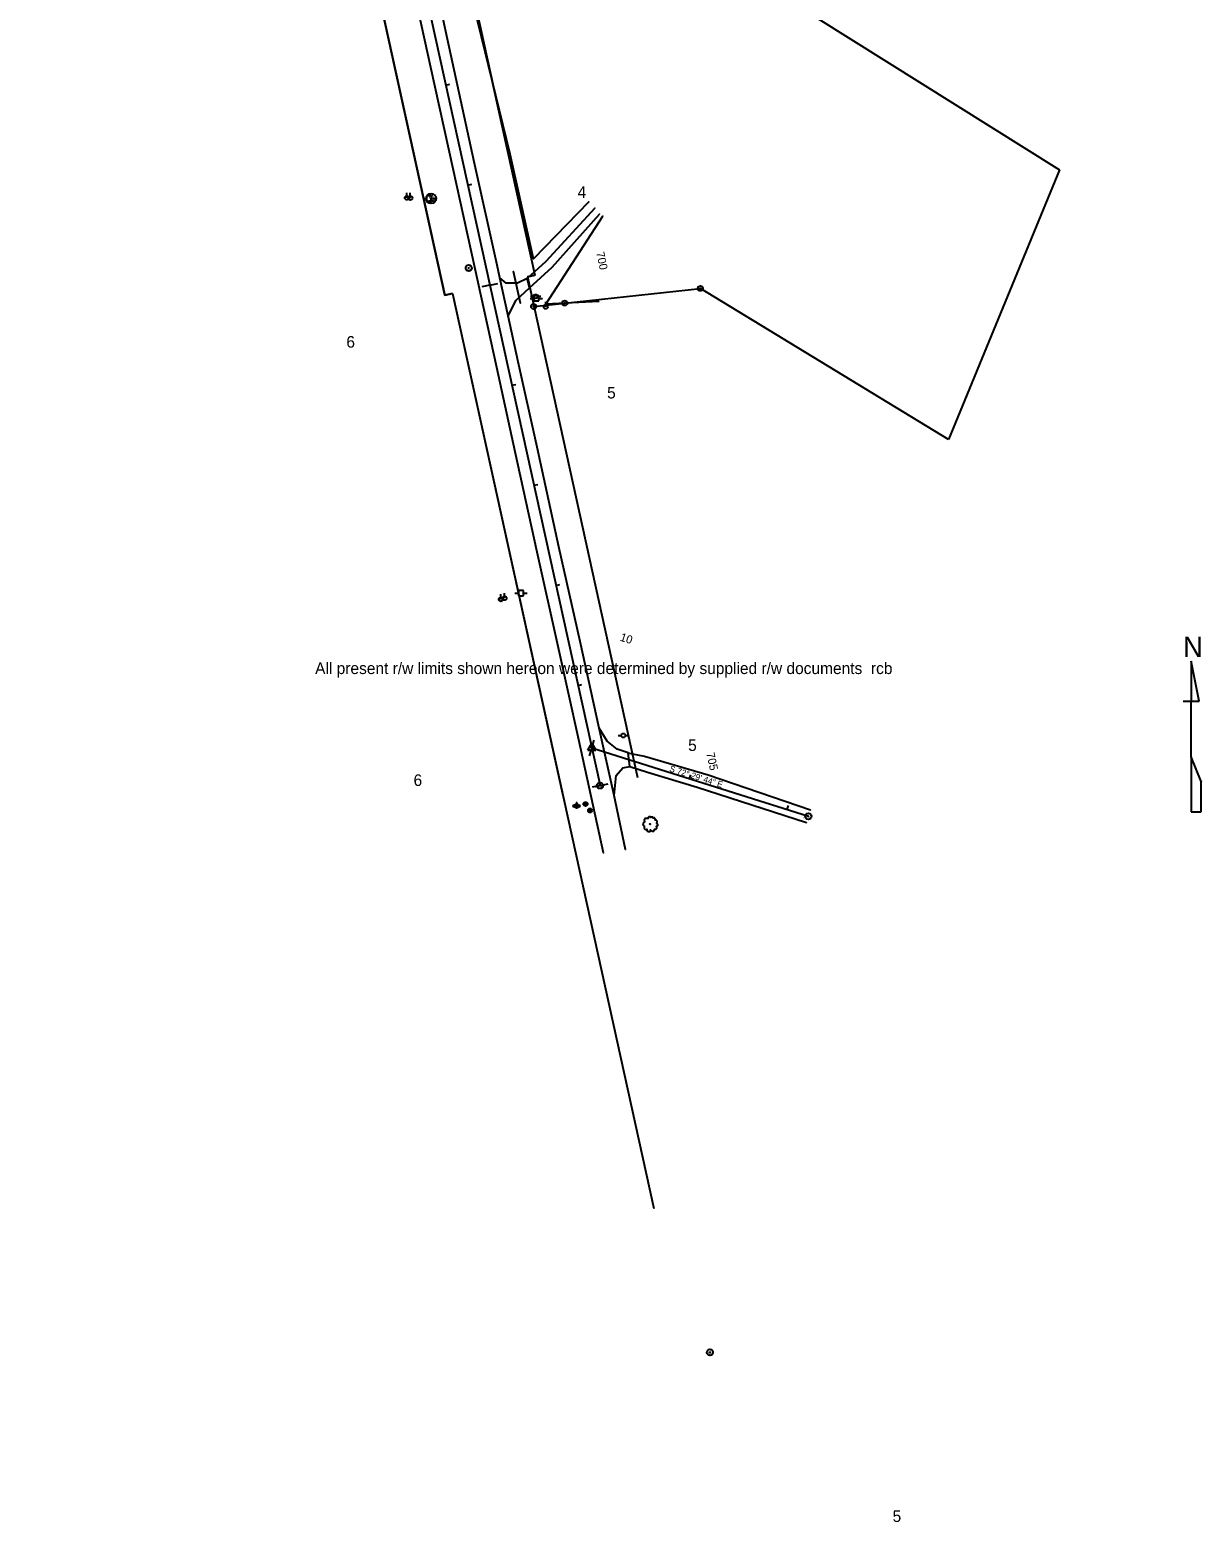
# Model space of a CAD drawing. Extents: x 2519952 to 2531965, y 848341 to 887632.
# Drawn here: x 2525471 to 2526615, y 848341 to 849797 of the extents above; entities that cross this region are included whole.
import ezdxf

# ---------------------------------------------------------------- set-up
doc = ezdxf.new("R2010")
doc.units = 0
for name, color, linetype in [('RD_EX_DR_Pipe', 7, 'Continuous'), ('RD_EX_Driveway', 7, 'Continuous'), ('RD_EX_DV_Prop', 7, 'Continuous'), ('RD_EX_DV_PropPin', 7, 'Continuous'), ('RD_EX_DV_TX_Prop', 7, 'Continuous'), ('RD_EX_Misc', 7, 'Continuous'), ('RD_EX_Road', 7, 'Continuous'), ('RD_EX_RW', 7, 'Continuous'), ('RD_EX_RW_TX', 7, 'Continuous'), ('RD_EX_UT', 7, 'Continuous'), ('RD_EX_VEG', 7, 'Continuous'), ('RD_HC_Cl', 7, 'Continuous'), ('RD_HC_Data', 7, 'Continuous'), ('RD_HC_Data_Tic', 7, 'Continuous'), ('RD_HC_TX_Sta50', 7, 'Continuous'), ('RD_HC_txCode', 7, 'Continuous'), ('RD_SMD_Locator', 7, 'Continuous')]:
    doc.layers.add(name, color=color, linetype=linetype)

msp = doc.modelspace()

# ---------------------------------------------------------------- linework, layer by layer
at = {"layer": 'RD_EX_DR_Pipe'}
msp.add_line((2525950.3, 849530), (2525943.4, 849560.8), dxfattribs=at)
at = {"layer": 'RD_EX_Driveway'}
for points in [[(2526022.7, 849622.8), (2525975, 849570.7), (2525956.7, 849554.2)], [(2525959.2, 849544.9), (2525981.1, 849565), (2526027.4, 849616.8)], [(2525938.1, 849517.8), (2525946, 849533.1), (2525959.2, 849544.9), (2525956.7, 849554.2), (2525947.5, 849549.7), (2525936.4, 849549.4), (2525930.1, 849554.7)], [(2526041.6, 849049.6), (2526043.5, 849069.1), (2526050.3, 849076.6), (2526056.9, 849077.9), (2526055.3, 849091.3), (2526044.6, 849094.9), (2526034.9, 849102.6), (2526027, 849115.4)]]:
    msp.add_lwpolyline(points, dxfattribs=at)
at = {"layer": 'RD_EX_DV_Prop'}
for p, q in [((2525803, 850289.7), (2525964.3, 849557.3)), ((2525876.4, 849537.9), (2525715.2, 850270.4)), ((2525856.2, 850048.5), (2526476.5, 849660.2)), ((2526476.5, 849660.2), (2526368.1, 849397)), ((2525957, 849555.6), (2525964.3, 849557.3)), ((2525957, 849555.6), (2526064.5, 849067.3)), ((2525883.8, 849539.5), (2525876.4, 849537.9)), ((2525883.8, 849539.5), (2526080.4, 848646.7)), ((2525993.5, 849530.1), (2526125.9, 849544.4)), ((2526368.1, 849397), (2526125.9, 849544.4)), ((2525963.1, 849526.8), (2525963.4, 849526.8)), ((2525963.4, 849526.8), (2525993.5, 849530.1))]:
    msp.add_line(p, q, dxfattribs=at)
at = {"layer": 'RD_EX_DV_PropPin'}
for centre, radius in [((2526125.9, 849544.4), 2.5), ((2526125.9, 849544.4), 0.25), ((2525963.1, 849526.8), 2.5), ((2525963.1, 849526.8), 0.25), ((2525993.5, 849530.1), 2.5), ((2525993.5, 849530.1), 0.25)]:
    msp.add_circle(centre, radius, dxfattribs=at)
at = {"layer": 'RD_EX_Misc'}
for p, q in [((2526612.7, 849141.6), (2526604.9, 849180.8)), ((2526604.9, 849180.8), (2526604.9, 849180.8)), ((2526604.9, 849180.8), (2526604.9, 849141.6)), ((2526597.1, 849141.6), (2526604.9, 849141.6)), ((2526604.9, 849087.2), (2526604.9, 849141.6)), ((2526604.9, 849141.6), (2526612.7, 849141.6)), ((2526612.7, 849141.6), (2526612.7, 849142.1)), ((2526614.7, 849063.2), (2526604.9, 849087.2)), ((2526604.9, 849087.2), (2526604.9, 849033.8)), ((2526614.7, 849033.8), (2526614.7, 849063.5)), ((2526614.7, 849063.5), (2526614.7, 849063.2)), ((2526604.9, 849033.8), (2526614.7, 849033.8))]:
    msp.add_line(p, q, dxfattribs=at)
at = {"layer": 'RD_EX_Road'}
for p, q in [((2525862.9, 849759.9), (2525840.4, 849862.6)), ((2525883.9, 849765.2), (2525861.2, 849868.8)), ((2525884.6, 849661.1), (2525862.9, 849759.9)), ((2525904.9, 849668), (2525883.9, 849765.2)), ((2525906.1, 849563.6), (2525884.6, 849661.1)), ((2525927.5, 849567.2), (2525904.9, 849668)), ((2525927.3, 849467.2), (2525906.1, 849563.6)), ((2525930.1, 849554.7), (2525927.5, 849567.2)), ((2525938.1, 849517.8), (2525930.1, 849554.7)), ((2525948, 849472.9), (2525938.1, 849517.8)), ((2525945.1, 849385), (2525927.3, 849467.2)), ((2525966.4, 849389.5), (2525948, 849472.9)), ((2525966.7, 849286.9), (2525945.1, 849385)), ((2525987.8, 849292.1), (2525966.4, 849389.5)), ((2526008.4, 849200), (2525987.8, 849292.1)), ((2525987, 849195.1), (2525966.7, 849286.9)), ((2526007.1, 849104), (2525987, 849195.1)), ((2526027, 849115.4), (2526008.4, 849200)), ((2526031.4, 848993.8), (2526007.1, 849104)), ((2526041.6, 849049.6), (2526027, 849115.4)), ((2526052.7, 848996.9), (2526041.6, 849049.6))]:
    msp.add_line(p, q, dxfattribs=at)
for points in [[(2526055.3, 849091.3), (2526059.2, 849090.1), (2526071.3, 849087.9), (2526133.6, 849069.8), (2526233.3, 849035.6)], [(2526056.9, 849077.9), (2526074.3, 849072.2), (2526122.7, 849057.6), (2526229.4, 849023.1)]]:
    msp.add_lwpolyline(points, dxfattribs=at)
at = {"layer": 'RD_EX_RW'}
for p, q in [((2525957, 849555.6), (2526064.5, 849067.3)), ((2525883.8, 849539.5), (2525991.3, 849051.2))]:
    msp.add_line(p, q, dxfattribs=at)
for points in [[(2525795.7, 850288.1), (2525803, 850289.7), (2525964.3, 849557.3), (2525957, 849555.6)], [(2525722.5, 850272), (2525715.2, 850270.4), (2525876.4, 849537.9), (2525883.8, 849539.5)]]:
    msp.add_lwpolyline(points, dxfattribs=at)
at = {"layer": 'RD_EX_UT'}
for p, q in [((2525839.3, 849632.8), (2525839.3, 849637.8)), ((2525842.7, 849632.6), (2525842.7, 849637.6)), ((2525855.1, 849632.1), (2525858.5, 849632.1)), ((2525863.5, 849634.7), (2525858.5, 849634.7)), ((2525858.5, 849634.7), (2525858.5, 849629.7)), ((2525858.5, 849629.7), (2525863.5, 849629.7)), ((2525860.8, 849629.9), (2525865.5, 849629.9)), ((2525863.4, 849632.1), (2525867.1, 849632.1)), ((2525863.5, 849629.7), (2525863.5, 849634.7)), ((2525959.8, 849534.6), (2525963.2, 849534.6)), ((2525960.2, 849536.7), (2525963.1, 849536.7)), ((2525968.2, 849537.2), (2525963.2, 849537.2)), ((2525963.2, 849537.2), (2525963.2, 849532.2)), ((2525963.2, 849532.2), (2525968.2, 849532.2)), ((2525967.1, 849536.7), (2525970.2, 849536.7)), ((2525968.1, 849534.6), (2525971.8, 849534.6)), ((2525968.2, 849532.2), (2525968.2, 849537.2)), ((2525974.9, 849526.4), (2525974.9, 849531.4)), ((2525934.7, 849242.1), (2525934.7, 849247.1)), ((2525944.9, 849247), (2525948.3, 849247)), ((2525953.3, 849249.5), (2525948.3, 849249.5)), ((2525948.3, 849249.5), (2525948.3, 849244.5)), ((2525953.2, 849247), (2525956.9, 849247)), ((2525953.3, 849244.5), (2525953.3, 849249.5)), ((2525931.1, 849241), (2525931.1, 849246)), ((2525948.3, 849244.5), (2525953.3, 849244.5)), ((2526045.7, 849108.1), (2526048.6, 849108.1)), ((2526052.6, 849108.1), (2526055.7, 849108.1)), ((2526003.1, 849039.9), (2526001.5, 849039.9)), ((2526001.5, 849039.9), (2526001.5, 849038.9)), ((2526001.5, 849038.9), (2526003, 849038.9)), ((2526004.5, 849042.5), (2526004.5, 849041.2)), ((2526005.5, 849042.5), (2526004.5, 849042.5)), ((2526005.5, 849041.2), (2526005.5, 849042.5)), ((2526008.5, 849039.9), (2526006.9, 849039.9)), ((2526006.9, 849038.9), (2526008.5, 849038.9)), ((2526008.5, 849038.9), (2526008.5, 849039.9)), ((2526013.7, 849039.3), (2526012.4, 849042.7)), ((2526013.7, 849039.3), (2526015, 849042.7)), ((2526018.2, 849033), (2526016.9, 849036.5)), ((2526018.2, 849033), (2526019.6, 849036.5))]:
    msp.add_line(p, q, dxfattribs=at)
for centre, radius in [((2525839.3, 849632.8), 2), ((2525842.7, 849632.6), 2), ((2525863, 849632.1), 4.91), ((2525965.1, 849536.6), 2), ((2525974.9, 849526.4), 2), ((2525931.1, 849241), 2), ((2525934.7, 849242.1), 2), ((2526050.6, 849108.1), 2), ((2526013.7, 849041.2), 2), ((2526005, 849039.3), 2), ((2526005, 849039.3), 0.25), ((2526018.2, 849035), 2)]:
    msp.add_circle(centre, radius, dxfattribs=at)
for start, end in [(163.3387, 192.315), (74.2455, 103.2128), (347.685, 16.6613)]:
    msp.add_arc((2526005, 849039.3), 2, start, end, dxfattribs=at)
at = {"layer": 'RD_EX_VEG'}
for points in [[(2526017.1, 849628.8), (2525962.9, 849573.4), (2525940.2, 849675.5), (2525891.2, 849876.7), (2525901, 849899), (2525948.1, 849870.2)], [(2526026.8, 849531.8), (2525975.1, 849529), (2526030.5, 849615)]]:
    msp.add_lwpolyline(points, dxfattribs=at)
for centre, radius in [((2526076.8, 849021.7), 0.25), ((2526076.7, 849021.7), 0.0001)]:
    msp.add_circle(centre, radius, dxfattribs=at)
for points in [[(2526076.9, 849028.9), (2526076.6, 849028.9), (2526076.3, 849028.8), (2526076, 849028.7), (2526075.8, 849028.7), (2526075.6, 849028.6), (2526075.3, 849028.4), (2526075, 849028.2), (2526074.9, 849027.9), (2526074.9, 849027.7), (2526074.8, 849027.4), (2526074.8, 849027.3), (2526074.7, 849027.2), (2526074.5, 849027.3), (2526074.3, 849027.3), (2526074, 849027.3), (2526073.8, 849027.3), (2526073.4, 849027.3), (2526073.1, 849027.3), (2526072.8, 849027.3), (2526072.5, 849027.2), (2526072.1, 849027.1), (2526071.8, 849027), (2526071.5, 849026.7), (2526071.2, 849026.2), (2526071.1, 849025.9), (2526070.9, 849025.6), (2526071.1, 849025.2), (2526071.3, 849024.8), (2526071.3, 849024.6), (2526071.4, 849024.2), (2526071.5, 849024), (2526071.6, 849023.8), (2526071.5, 849023.8), (2526071.1, 849023.7), (2526070.8, 849023.6), (2526070.4, 849023.4), (2526070.2, 849023.2), (2526070.1, 849022.8), (2526070.1, 849022.5), (2526070, 849022.3), (2526069.9, 849022), (2526069.9, 849021.9), (2526069.8, 849021.6), (2526069.9, 849021.2), (2526069.9, 849020.8), (2526070.1, 849020.6), (2526070.2, 849020.4), (2526070.4, 849020.2), (2526070.8, 849019.9), (2526071.1, 849019.8), (2526071.3, 849019.8), (2526071.1, 849019.3), (2526071.1, 849019), (2526071, 849018.6), (2526071, 849018.5), (2526070.9, 849018), (2526071.1, 849017.7), (2526071.1, 849017.3), (2526071.3, 849017.1), (2526071.6, 849016.8), (2526071.9, 849016.6), (2526072.4, 849016.4), (2526072.8, 849016.5), (2526073.4, 849016.6), (2526073.6, 849016.7), (2526073.6, 849016.5), (2526073.6, 849016.2), (2526073.6, 849015.7), (2526073.8, 849015.4), (2526073.9, 849015.1), (2526074, 849014.9), (2526074.4, 849014.7), (2526074.8, 849014.6), (2526075.2, 849014.4), (2526075.6, 849014.4), (2526076.1, 849014.3), (2526076.7, 849014.5), (2526077, 849014.6), (2526077.1, 849014.8), (2526077.3, 849015.2), (2526077.3, 849015.4), (2526077.3, 849016), (2526077.4, 849015.8), (2526077.6, 849015.5), (2526078.1, 849015.2), (2526078.5, 849015), (2526078.9, 849014.8), (2526079.2, 849014.8), (2526079.7, 849014.8), (2526080.1, 849014.9), (2526080.5, 849015), (2526080.8, 849015.3), (2526080.9, 849015.6), (2526081, 849015.9), (2526081.1, 849016.2), (2526081.1, 849016.4)], [(2526081.1, 849016.4), (2526081, 849016.6), (2526081, 849016.8), (2526081.1, 849016.8), (2526081.2, 849016.8), (2526081.5, 849016.6), (2526081.7, 849016.6), (2526082.1, 849016.6), (2526082.3, 849016.7), (2526082.8, 849017), (2526083.1, 849017.4), (2526083.3, 849017.8), (2526083.4, 849018.2), (2526083.4, 849018.4), (2526083.3, 849018.9), (2526083.1, 849019.1), (2526083.1, 849019.3), (2526083, 849019.7), (2526083.1, 849019.7), (2526083.3, 849019.8), (2526083.7, 849019.9), (2526084, 849020), (2526084.2, 849020.2), (2526084.3, 849020.4), (2526084.3, 849020.8), (2526084.3, 849021.2), (2526084.2, 849021.4), (2526084.1, 849021.5), (2526084.1, 849021.7), (2526083.9, 849021.9), (2526083.8, 849022), (2526083.7, 849022.1), (2526083.6, 849022.3), (2526083.4, 849022.4), (2526083.3, 849022.4), (2526083.2, 849022.6), (2526083.4, 849022.8), (2526083.4, 849022.9), (2526083.4, 849023.1), (2526083.7, 849023.5), (2526083.7, 849023.9), (2526083.7, 849024.3), (2526083.6, 849024.6), (2526083.5, 849024.8), (2526083.3, 849025.1), (2526083.1, 849025.3), (2526083, 849025.4), (2526082.6, 849025.5), (2526082.4, 849025.6), (2526082, 849025.6), (2526081.8, 849025.6), (2526081.9, 849025.7), (2526081.9, 849025.8), (2526081.9, 849026.1), (2526081.8, 849026.5), (2526081.6, 849027), (2526081.6, 849027.1), (2526081.5, 849027.3), (2526081.3, 849027.5), (2526081.1, 849027.6), (2526080.9, 849027.7), (2526080.7, 849027.8), (2526080.4, 849027.8), (2526080.1, 849027.7), (2526079.9, 849027.6), (2526079.7, 849027.5), (2526079.7, 849027.6), (2526079.6, 849027.9), (2526079.5, 849028.1), (2526079.4, 849028.3), (2526079.1, 849028.5), (2526078.7, 849028.6), (2526078.1, 849028.5), (2526077.8, 849028.3), (2526077.6, 849028.1), (2526077.6, 849028.3), (2526077.4, 849028.5), (2526077.3, 849028.6), (2526077.1, 849028.8), (2526076.9, 849028.9), (2526076.8, 849028.9)]]:
    msp.add_spline(points, degree=3, dxfattribs=at)
at = {"layer": 'RD_HC_Cl'}
for p, q in [((2525471.3, 851586.9), (2526027.9, 849059.3)), ((2526019.8, 849096), (2526231.3, 849029.3))]:
    msp.add_line(p, q, dxfattribs=at)
at = {"layer": 'RD_HC_Data'}
for p, q in [((2526015.9, 849093.7), (2526019.8, 849100.6)), ((2526015.9, 849093.7), (2526023.8, 849093.7)), ((2526019.8, 849100.6), (2526023.8, 849093.7))]:
    msp.add_line(p, q, dxfattribs=at)
for centre, radius in [((2525899.8, 849564.3), 3), ((2525899.8, 849564.3), 0.282), ((2526019.8, 849096), 0.529), ((2526027.9, 849059.3), 3), ((2526027.9, 849059.3), 0.282), ((2526231.3, 849029.3), 3), ((2526231.3, 849029.3), 0.282), ((2526135.1, 848506.2), 3), ((2526135.1, 848506.2), 0.282)]:
    msp.add_circle(centre, radius, dxfattribs=at)
at = {"layer": 'RD_HC_Data_Tic'}
for p, q in [((2525877.4, 849742.9), (2525881.3, 849743.8)), ((2525898.9, 849645.2), (2525902.8, 849646.1)), ((2525920.4, 849547.6), (2525912.6, 849545.9)), ((2525920.4, 849547.6), (2525928.2, 849549.3)), ((2525941.9, 849449.9), (2525945.8, 849450.8)), ((2525963.4, 849352.3), (2525967.3, 849353.1)), ((2525984.9, 849254.6), (2525988.8, 849255.5)), ((2526006.4, 849156.9), (2526010.3, 849157.8)), ((2526019.8, 849096), (2526022.2, 849103.6)), ((2526019.8, 849096), (2526017.4, 849088.4)), ((2526027.9, 849059.3), (2526020.1, 849057.6)), ((2526027.9, 849059.3), (2526035.7, 849061)), ((2526115.2, 849065.9), (2526116.4, 849069.7)), ((2526210.6, 849035.9), (2526211.8, 849039.7))]:
    msp.add_line(p, q, dxfattribs=at)
at = {"layer": 'RD_SMD_Locator'}
for centre in [(2525862.9, 849759.9), (2525883.9, 849765.2), (2525940.2, 849675.5), (2525884.6, 849661.1), (2525904.9, 849668), (2526017.1, 849628.8), (2526022.7, 849622.8), (2526027.4, 849616.8), (2526030.5, 849615), (2525962.9, 849573.4), (2525975, 849570.7), (2525899.8, 849564.3), (2525906.1, 849563.6), (2525927.5, 849567.2), (2525930.1, 849554.7), (2525930.1, 849554.7), (2525943.4, 849560.8), (2525956.7, 849554.2), (2525956.7, 849554.2), (2525981.1, 849565), (2525936.4, 849549.4), (2525947.5, 849549.7), (2525959.2, 849544.9), (2525959.2, 849544.9), (2525946, 849533.1), (2525950.3, 849530), (2525975.1, 849529), (2526026.8, 849531.8), (2525938.1, 849517.8), (2525938.1, 849517.8), (2525927.3, 849467.2), (2525948, 849472.9), (2525945.1, 849385), (2525966.4, 849389.5), (2525987.8, 849292.1), (2525966.7, 849286.9), (2525987, 849195.1), (2526008.4, 849200), (2526007.1, 849104), (2526027, 849115.4), (2526027, 849115.4), (2526034.9, 849102.6), (2526019.8, 849096), (2526044.6, 849094.9), (2526055.3, 849091.3), (2526055.3, 849091.3), (2526059.2, 849090.1), (2526071.3, 849087.9), (2526050.3, 849076.6), (2526056.9, 849077.9), (2526056.9, 849077.9), (2526027.9, 849059.3), (2526043.5, 849069.1), (2526074.3, 849072.2), (2526133.6, 849069.8), (2526041.6, 849049.6), (2526041.6, 849049.6), (2526122.7, 849057.6), (2526231.3, 849029.3), (2526233.3, 849035.6), (2526229.4, 849023.1), (2526031.4, 848993.8), (2526052.7, 848996.9), (2526135.1, 848506.2)]:
    msp.add_circle(centre, 0.001, dxfattribs=at)

# ---------------------------------------------------------------- texts
at = {"layer": 'RD_EX_DV_TX_Prop'}
for s, p in [('4', (2526006, 849632.8)), ('6', (2525780.3, 849486.6)), ('5', (2526034.8, 849437)), ('5', (2526113.9, 849093.1)), ('6', (2525845.9, 849058.9)), ('5', (2526313.5, 848340.7))]:
    msp.add_text(s, height=11.3, dxfattribs=at).set_placement(p)
at = {"layer": 'RD_EX_Misc'}
msp.add_text('N', height=20, dxfattribs=at).set_placement((2526597, 849184.6))
at = {"layer": 'RD_EX_RW_TX'}
msp.add_text('All present r/w limits shown hereon were determined by supplied r/w documents  rcb', height=11.317, dxfattribs=at).set_placement((2525749.8, 849168.1))
at = {"layer": 'RD_EX_UT'}
msp.add_text('W', height=6, dxfattribs=at).set_placement((2525860.5, 849630.1))
at = {"layer": 'RD_HC_Data'}
msp.add_text('S 72%%d 29\' 44" E', height=6, rotation=342.4954, dxfattribs=at).set_placement((2526095.2, 849073.3))
at = {"layer": 'RD_HC_TX_Sta50'}
for s, rotation, p in [('700', 282.4185, (2526024, 849579.3)), ('10', 342.4954, (2526046.8, 849200.8)), ('705', 282.4185, (2526131.6, 849090.8))]:
    msp.add_text(s, height=8, rotation=rotation, dxfattribs=at).set_placement(p)
at = {"layer": 'RD_HC_txCode'}
for s, p in [('CP 1 PSC', (2525896.8, 849562.3)), ('1', (2525899.8, 849565.3)), ('PI 10+00.00', (2526015.8, 849094)), ('27', (2526019.1, 849097)), ('POT 705+00.00', (2526022.1, 849057.3)), ('15', (2526027.5, 849060.3)), ('28', (2526230.6, 849030.3)), ('POT 12+21.76', (2526226.7, 849027.3)), ('CP 6 PSC', (2526131.5, 848504.2)), ('6', (2526134.8, 848507.2))]:
    msp.add_text(s, height=1, dxfattribs=at).set_placement(p)

doc.saveas('drawing.dxf')
